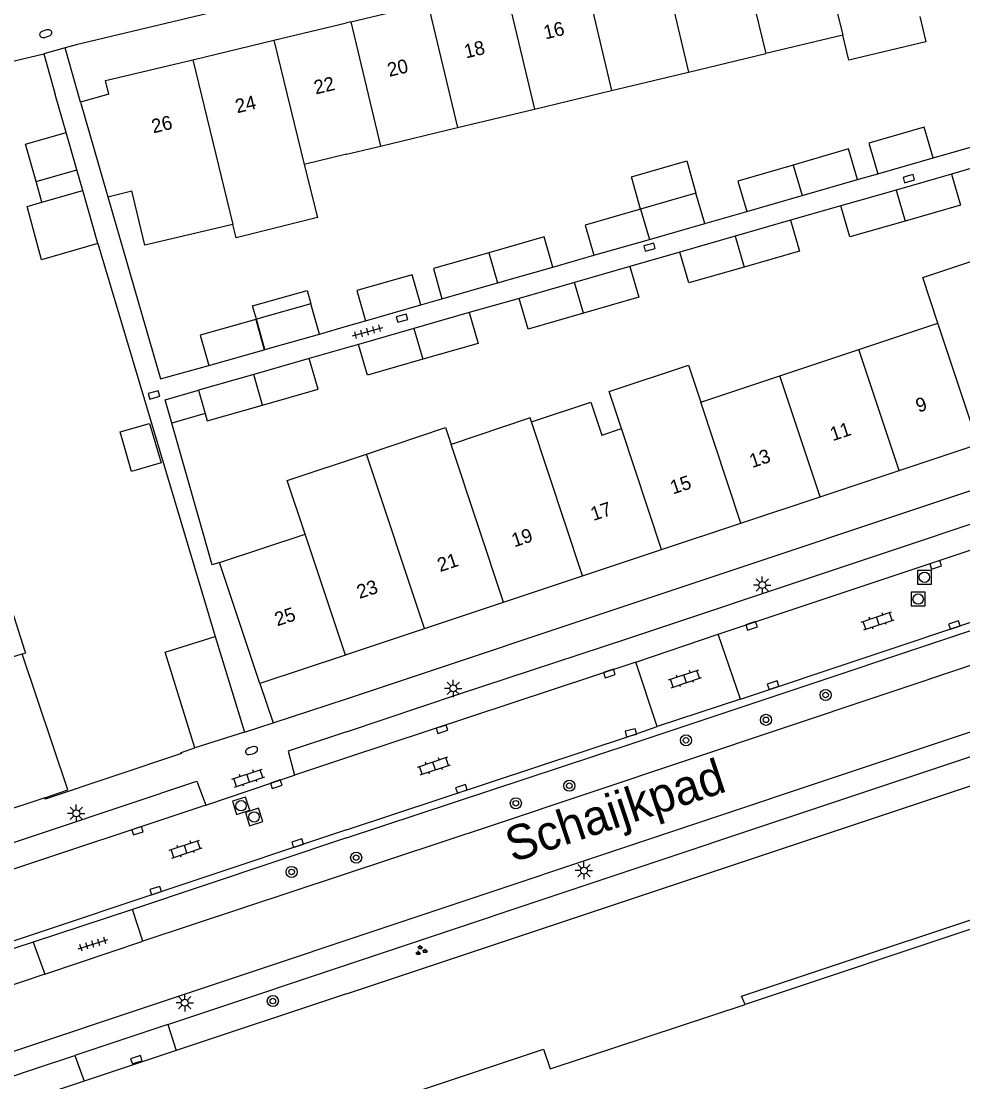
# Model space of a CAD drawing. Extents: x 125000 to 129004, y 397500 to 399008.
# Drawn here: x 126976.6 to 127044.4, y 398698.8 to 398775.1 of the extents above; entities that cross this region are included whole.
import ezdxf

# ---------------------------------------------------------------- set-up
doc = ezdxf.new("R2010")
doc.units = 0
for name, color, linetype in [('gg-afsc-erfafscheiding', 7, 'Continuous'), ('gg-afsc-hekwerk', 7, 'Continuous'), ('gg-afsc-muur', 7, 'Continuous'), ('gg-anno-huisnummerreeks BGT', 7, 'Continuous'), ('gg-anno-openbare ruimte label', 7, 'Continuous'), ('gg-bbg-bijgebouw', 7, 'Continuous'), ('gg-bbg-gedigitaliseerde bebouwing', 7, 'Continuous'), ('gg-bbg-gedigitaliseerde bijgebouw', 7, 'Continuous'), ('gg-bbg-hoofdgebouw', 7, 'Continuous'), ('gg-bbg-luifel en loopbrug', 7, 'Continuous'), ('gg-bbg-onder overbouw', 7, 'Continuous'), ('gg-bbg-pand overbouw', 7, 'Continuous'), ('gg-bbg-tussenscheiding', 7, 'Continuous'), ('gg-knt-verharding', 7, 'Continuous'), ('gg-knt-verharding nz', 7, 'Continuous'), ('gt-symb-boom', 7, 'Continuous'), ('gt-symb-brandkraan', 7, 'Continuous'), ('gt-symb-groenvak', 7, 'Continuous'), ('gt-symb-klinker verharding', 7, 'Continuous'), ('gt-symb-kolk', 7, 'Continuous'), ('gt-symb-lichtmast', 7, 'Continuous'), ('gt-symb-rioolschacht', 7, 'Continuous'), ('gt-symb-tegel verharding', 7, 'Continuous')]:
    doc.layers.add(name, color=color, linetype=linetype)

# ---------------------------------------------------------------- blocks, each defined once
blk = doc.blocks.new('gt0-KOLK')
at = {"layer": 'gt-symb-kolk'}
blk.add_lwpolyline([(0, 0), (0.375, 0), (0.375, 0.4), (-0.375, 0.4), (-0.375, 0), (0, 0)], dxfattribs=at)
blk = doc.blocks.new('gt0-RS')
at = {"layer": 'gt-symb-rioolschacht'}
blk.add_lwpolyline([(-0.5, -0.5), (0.5, -0.5), (0.5, 0.5), (-0.5, 0.5)], close=True, dxfattribs=at)
blk.add_circle((0, 0), 0.375, dxfattribs=at)
blk = doc.blocks.new('gt0-BOOM')
at = {"layer": 'gt-symb-boom'}
for radius in [0.4, 0.2]:
    blk.add_circle((0, 0), radius, dxfattribs=at)
blk = doc.blocks.new('gt0-KL1')
at = {"layer": 'gt-symb-klinker verharding'}
for p, q in [((-1.15, 0.3), (1.15, 0.3)), ((-1, -0.3), (-1, 0.3)), ((-0.5, 0.3), (-0.5, 0.45)), ((0, -0.3), (0, 0.3)), ((0.5, 0.3), (0.5, 0.45)), ((1, -0.3), (1, 0.3)), ((-1.15, -0.3), (1.15, -0.3)), ((-0.5, -0.45), (-0.5, -0.3)), ((0.5, -0.45), (0.5, -0.3))]:
    blk.add_line(p, q, dxfattribs=at)
blk = doc.blocks.new('gt0-BR')
at = {"layer": 'gt-symb-brandkraan'}
for centre, radius, start, end in [((-0.244, 0), 0.206, 107.56694, 252.43307), ((0.599, -2.664), 3, 106.89205, 107.56694), ((0, -0.691), 0.938, 73.10799, 106.89205), ((-0.599, -2.664), 3, 72.43309, 73.10799), ((0.244, 0), 0.206, 287.56695, 72.43309), ((0.599, 2.664), 3, 252.43307, 253.10797), ((0, 0.691), 0.938, 253.10797, 286.89206), ((-0.599, 2.664), 3, 286.89206, 287.56695)]:
    blk.add_arc(centre, radius, start, end, dxfattribs=at)
blk = doc.blocks.new('gt0-TEG1')
at = {"layer": 'gt-symb-tegel verharding'}
for p, q in [((-1.125, 0), (1.125, 0)), ((-0.9, -0.25), (-0.9, 0.25)), ((-0.45, -0.25), (-0.45, 0.25)), ((0, -0.25), (0, 0.25)), ((0.45, -0.25), (0.45, 0.25)), ((0.9, -0.25), (0.9, 0.25))]:
    blk.add_line(p, q, dxfattribs=at)
blk = doc.blocks.new('gt0-LMAST')
at = {"layer": 'gt-symb-lichtmast'}
for p, q in [((-0.182, 0.173), (-0.447, 0.438)), ((-0.005, 0.246), (-0.005, 0.621)), ((0.172, 0.173), (0.437, 0.438)), ((-0.255, -0.004), (-0.63, -0.004)), ((-0.182, -0.181), (-0.447, -0.446)), ((-0.005, -0.254), (-0.005, -0.629)), ((0.437, -0.446), (0.172, -0.181)), ((0.245, -0.004), (0.62, -0.004))]:
    blk.add_line(p, q, dxfattribs=at)
blk.add_circle((-0.005, -0.004), 0.25, dxfattribs=at)
blk = doc.blocks.new('gt0-GRVAK')
at = {"layer": 'gt-symb-groenvak'}
for p, q in [((-0.11, 0.189), (-0.228, 0.24)), ((-0.182, 0.153), (0.088, 0.153)), ((-0.091, 0.211), (-0.156, 0.322)), ((-0.047, 0.214), (-0.047, 0.393)), ((-0.004, 0.211), (0.061, 0.322)), ((0.015, 0.189), (0.133, 0.24)), ((0.262, -0.052), (0.197, 0.059)), ((0.305, -0.049), (0.305, 0.13)), ((0.349, -0.052), (0.414, 0.059)), ((-0.245, -0.228), (-0.363, -0.177)), ((-0.318, -0.264), (-0.047, -0.264)), ((-0.226, -0.206), (-0.291, -0.095)), ((-0.183, -0.203), (-0.183, -0.024)), ((-0.139, -0.206), (-0.074, -0.095)), ((-0.12, -0.228), (-0.002, -0.177)), ((0.243, -0.074), (0.125, -0.023)), ((0.17, -0.11), (0.441, -0.11)), ((0.368, -0.074), (0.486, -0.023))]:
    blk.add_line(p, q, dxfattribs=at)

msp = doc.modelspace()

# ---------------------------------------------------------------- linework, layer by layer
at = {"layer": 'gg-afsc-erfafscheiding'}
for p, q in [((127042.23, 398765.281), (127045.527, 398766.231)), ((127047.041, 398765.125), (127043.553, 398764.117)), ((127036.781, 398763.742), (127038.245, 398764.148)), ((127025.791, 398760.558), (127028.815, 398761.431)), ((127035.585, 398761.827), (127031.968, 398760.804)), ((127014.848, 398757.431), (127017.817, 398758.284)), ((127024.001, 398758.502), (127020.407, 398757.478)), ((127005.355, 398754.709), (127006.876, 398755.148)), ((127012.439, 398755.178), (127008.841, 398754.149)), ((126998.06, 398752.607), (127000, 398753.173)), ((126994.131, 398751.489), (126994.083, 398751.475)), ((127000, 398751.608), (126997.325, 398750.842)), ((126993.769, 398727.457), (126994.718, 398724.622))]:
    msp.add_line(p, q, dxfattribs=at)
msp.add_lwpolyline([(126990.855, 398736.162), (126990.341, 398735.991), (126987.418, 398746.206)], dxfattribs=at)
at = {"layer": 'gg-afsc-hekwerk'}
for p, q in [((127000, 398705.123), (126987.744, 398701.037)), ((126987.744, 398701.037), (126981.128, 398698.831))]:
    msp.add_line(p, q, dxfattribs=at)
for points in [[(127000, 398705.123), (127099.834, 398738.407), (127109.833, 398714.51)], [(126981.128, 398698.831), (126977.095, 398697.487), (126985.976, 398670.971), (126988.23, 398664.968), (126988.558, 398664.242)]]:
    msp.add_lwpolyline(points, dxfattribs=at)
at = {"layer": 'gg-afsc-muur'}
for p, q in [((126965.386, 398769.742), (126978.223, 398772.787)), ((126978.223, 398772.787), (126979.028, 398769.858)), ((126980.852, 398769.288), (126979.742, 398773.205)), ((126979.816, 398767.112), (126979.028, 398769.858)), ((126982.112, 398759.115), (126990.538, 398730.832)), ((126988.121, 398722.429), (126988.097, 398722.5))]:
    msp.add_line(p, q, dxfattribs=at)
for points in [[(126982.814, 398762.496), (126986.604, 398749.38), (126990.099, 398750.342)], [(126988.121, 398722.429), (126978.316, 398719.145), (126978.276, 398719.24)]]:
    msp.add_lwpolyline(points, dxfattribs=at)
at = {"layer": 'gg-bbg-bijgebouw'}
for p, q in [((127038.245, 398764.148), (127042.23, 398765.281)), ((127032.798, 398762.587), (127036.781, 398763.742)), ((127043.553, 398764.117), (127039.57, 398762.972)), ((126982.112, 398759.115), (126981.014, 398762.939)), ((127025.16, 398762.749), (127021.176, 398761.602)), ((127025.791, 398760.558), (127025.16, 398762.749)), ((127039.57, 398762.972), (127035.585, 398761.827)), ((127028.815, 398761.431), (127032.798, 398762.587)), ((127021.804, 398759.421), (127025.791, 398760.558)), ((127031.968, 398760.804), (127027.987, 398759.654)), ((127027.987, 398759.654), (127024.001, 398758.502)), ((127017.817, 398758.284), (127021.804, 398759.421)), ((127010.862, 398756.29), (127014.848, 398757.431)), ((127020.407, 398757.478), (127016.425, 398756.329)), ((127006.876, 398755.148), (127010.862, 398756.29)), ((127016.425, 398756.329), (127012.439, 398755.178)), ((126997.44, 398754.788), (126993.518, 398753.673)), ((126998.06, 398752.607), (126997.44, 398754.788)), ((127001.372, 398753.567), (127005.355, 398754.709)), ((127008.841, 398754.149), (127004.861, 398753.004)), ((127004.861, 398753.004), (127000.873, 398751.857)), ((126994.131, 398751.489), (126998.06, 398752.607)), ((126990.099, 398750.342), (126994.083, 398751.475)), ((126997.325, 398750.842), (126993.335, 398749.701)), ((126993.335, 398749.701), (126989.345, 398748.561)), ((126990.538, 398730.832), (126992.667, 398723.946)), ((126992.667, 398723.946), (126989.084, 398722.838))]:
    msp.add_line(p, q, dxfattribs=at)
for points in [[(127042.23, 398765.281), (127041.597, 398767.492), (127037.614, 398766.351), (127038.245, 398764.148)], [(127036.781, 398763.742), (127036.146, 398765.931), (127032.163, 398764.776)], [(127032.163, 398764.776), (127028.18, 398763.621), (127028.815, 398761.431)], [(127043.553, 398764.117), (127044.194, 398761.885), (127040.215, 398760.742)], [(127021.176, 398761.602), (127017.192, 398760.455), (127017.817, 398758.284)], [(127040.215, 398760.742), (127036.226, 398759.597), (127035.585, 398761.827)], [(127031.968, 398760.804), (127032.608, 398758.572), (127028.626, 398757.43)], [(127014.848, 398757.431), (127014.227, 398759.603), (127010.241, 398758.463)], [(127010.241, 398758.463), (127006.254, 398757.323), (127006.876, 398755.148)], [(127028.626, 398757.43), (127024.637, 398756.285), (127024.001, 398758.502)], [(127020.407, 398757.478), (127021.045, 398755.261), (127017.064, 398754.114)], [(127005.355, 398754.709), (127004.73, 398756.883), (127000.748, 398755.739), (127001.372, 398753.567)], [(127017.064, 398754.114), (127013.076, 398752.966), (127012.439, 398755.178)], [(126993.47, 398753.659), (126989.478, 398752.524), (126990.099, 398750.342)], [(127008.841, 398754.149), (127009.477, 398751.937), (127005.497, 398750.793)], [(127005.497, 398750.793), (127001.508, 398749.647), (127000.873, 398751.857)], [(126993.965, 398747.5), (126997.954, 398748.64), (126997.325, 398750.842)], [(126989.822, 398746.893), (126989.975, 398746.359), (126993.965, 398747.5)], [(126989.084, 398722.838), (126986.955, 398729.724), (126990.538, 398730.832)]]:
    msp.add_lwpolyline(points, dxfattribs=at)
at = {"layer": 'gg-bbg-gedigitaliseerde bebouwing'}
for p, q in [((127036.877, 398751.5), (127042.578, 398753.4)), ((127031.194, 398749.606), (127036.877, 398751.5)), ((127025.502, 398747.709), (127031.194, 398749.606)), ((127018.377, 398745.335), (127019.8, 398745.809)), ((126990.855, 398736.162), (126997.022, 398738.217))]:
    msp.add_line(p, q, dxfattribs=at)
for points in [[(127041.265, 398775.46), (127041.7, 398773.647), (127036.157, 398772.316), (127035.722, 398774.129)], [(127042.578, 398753.4), (127041.486, 398756.679), (127047.179, 398758.574), (127048.27, 398755.297)], [(127019.8, 398745.809), (127018.915, 398748.465), (127024.617, 398750.366), (127025.502, 398747.709)], [(127013.318, 398746.284), (127017.587, 398747.706), (127018.377, 398745.335)], [(127013.318, 398746.284), (127013.223, 398746.568), (127007.53, 398744.671)], [(127001.433, 398743.975), (127007.129, 398745.873), (127007.53, 398744.671)], [(126997.022, 398738.217), (126995.736, 398742.076), (127001.433, 398743.975)]]:
    msp.add_lwpolyline(points, dxfattribs=at)
at = {"layer": 'gg-bbg-gedigitaliseerde bijgebouw'}
for p, q in [((126977.655, 398763.58), (126980.588, 398764.422)), ((126981.014, 398762.939), (126980.588, 398764.422)), ((126978.081, 398762.097), (126977.655, 398763.58)), ((126993.47, 398753.659), (126994.083, 398751.475)), ((126994.131, 398751.489), (126993.518, 398753.673)), ((126989.822, 398746.893), (126987.418, 398746.206))]:
    msp.add_line(p, q, dxfattribs=at)
for points in [[(126982.112, 398759.115), (126978.056, 398757.95), (126977.005, 398761.788), (126978.081, 398762.097)], [(126987.418, 398746.206), (126986.94, 398747.874), (126989.345, 398748.561)], [(126985.832, 398746.183), (126986.651, 398743.329), (126984.524, 398742.719), (126983.705, 398745.572), (126985.832, 398746.183)]]:
    msp.add_lwpolyline(points, dxfattribs=at)
at = {"layer": 'gg-bbg-hoofdgebouw'}
for p, q in [((127000.319, 398775.082), (127005.864, 398776.41)), ((126994.774, 398773.754), (127000, 398775.006)), ((127000.319, 398775.082), (127000, 398775.006)), ((127035.722, 398774.129), (127030.178, 398772.798)), ((126988.929, 398772.354), (126994.774, 398773.754)), ((127024.634, 398771.467), (127030.178, 398772.798)), ((127019.09, 398770.136), (127024.634, 398771.467)), ((126982.882, 398769.867), (126980.852, 398769.288)), ((127013.546, 398768.805), (127019.09, 398770.136)), ((126980.852, 398769.288), (126982.814, 398762.496)), ((127008.002, 398767.474), (127013.546, 398768.805)), ((127002.458, 398766.142), (127008.002, 398767.474)), ((127000, 398765.552), (127002.458, 398766.142)), ((127000, 398765.552), (126996.957, 398764.821)), ((126982.814, 398762.496), (126984.55, 398762.913)), ((127039.786, 398742.793), (127045.478, 398744.69)), ((127034.093, 398740.896), (127039.786, 398742.793)), ((127028.383, 398738.993), (127034.093, 398740.896)), ((126976.857, 398729.845), (126973.752, 398739.52)), ((127022.69, 398737.096), (127028.383, 398738.993)), ((127016.998, 398735.199), (127022.69, 398737.096)), ((126993.769, 398727.457), (126990.855, 398736.162)), ((127011.306, 398733.302), (127016.998, 398735.199)), ((127005.614, 398731.405), (127011.306, 398733.302)), ((127000, 398729.534), (127005.614, 398731.405)), ((126999.922, 398729.508), (126993.769, 398727.457)), ((127000, 398729.534), (126999.922, 398729.508)), ((126978.276, 398719.24), (126972.599, 398717.343))]:
    msp.add_line(p, q, dxfattribs=at)
for points in [[(126982.882, 398769.867), (126982.646, 398770.849), (126988.929, 398772.354)], [(126996.957, 398764.821), (126997.904, 398760.996), (126992.058, 398759.535), (126991.825, 398760.496)], [(126991.825, 398760.496), (126985.49, 398758.995), (126984.55, 398762.913)], [(126976.665, 398729.603), (126976.913, 398729.672), (126976.857, 398729.845)], [(126978.276, 398719.24), (126979.949, 398719.799), (126976.665, 398729.603)], [(127000, 398696.411), (127014.173, 398701.142), (127014.669, 398699.725), (127028.7, 398704.356)]]:
    msp.add_lwpolyline(points, dxfattribs=at)
at = {"layer": 'gg-bbg-luifel en loopbrug'}
msp.add_line((126980.588, 398764.422), (126979.816, 398767.112), dxfattribs=at)
for points in [[(126977.655, 398763.58), (126976.883, 398766.27), (126979.816, 398767.112)], [(127021.176, 398761.602), (127020.509, 398763.919), (127024.493, 398765.066), (127025.16, 398762.749)], [(126993.518, 398753.673), (126993.245, 398754.635), (126997.167, 398755.75), (126997.44, 398754.788)]]:
    msp.add_lwpolyline(points, dxfattribs=at)
at = {"layer": 'gg-bbg-onder overbouw'}
msp.add_line((127052.497, 398712.293), (127028.7, 398704.356), dxfattribs=at)
at = {"layer": 'gg-bbg-pand overbouw'}
msp.add_lwpolyline([(127028.7, 398704.356), (127028.446, 398704.95), (127052.295, 398712.898), (127052.497, 398712.293)], dxfattribs=at)
at = {"layer": 'gg-bbg-tussenscheiding'}
for p, q in [((127033.586, 398783.052), (127035.722, 398774.129)), ((127028.042, 398781.724), (127030.178, 398772.798)), ((127022.497, 398780.395), (127024.634, 398771.467)), ((127016.953, 398779.067), (127019.09, 398770.136)), ((127011.408, 398777.739), (127013.546, 398768.805)), ((127005.864, 398776.41), (127008.002, 398767.474)), ((127000.319, 398775.082), (127002.458, 398766.142)), ((126994.774, 398773.754), (126996.957, 398764.821)), ((126988.929, 398772.354), (126991.825, 398760.496)), ((127032.163, 398764.776), (127032.798, 398762.587)), ((126978.081, 398762.097), (126981.014, 398762.939)), ((127039.57, 398762.972), (127040.215, 398760.742)), ((127021.176, 398761.602), (127021.804, 398759.421)), ((127027.987, 398759.654), (127028.626, 398757.43)), ((127010.241, 398758.463), (127010.862, 398756.29)), ((127017.064, 398754.114), (127016.425, 398756.329)), ((127004.861, 398753.004), (127005.497, 398750.793)), ((127045.478, 398744.69), (127042.578, 398753.4)), ((127039.786, 398742.793), (127036.877, 398751.5)), ((126993.965, 398747.5), (126993.335, 398749.701)), ((127034.093, 398740.896), (127031.194, 398749.606)), ((126989.345, 398748.561), (126989.822, 398746.893)), ((127028.383, 398738.993), (127025.502, 398747.709)), ((127016.998, 398735.199), (127013.318, 398746.284)), ((127022.69, 398737.096), (127019.8, 398745.809)), ((127011.306, 398733.302), (127007.53, 398744.671)), ((127005.614, 398731.405), (127001.433, 398743.975)), ((126999.922, 398729.508), (126997.022, 398738.217)), ((126970.414, 398727.639), (126976.665, 398729.603))]:
    msp.add_line(p, q, dxfattribs=at)
at = {"layer": 'gg-knt-verharding'}
for p, q in [((126979.742, 398773.205), (126978.223, 398772.787)), ((127000, 398753.173), (127001.372, 398753.567)), ((127000.873, 398751.857), (127000, 398751.608)), ((127000, 398726.363), (127064.364, 398747.818)), ((127028.374, 398726.339), (127087.577, 398746.097)), ((127028.374, 398726.339), (127026.755, 398731.001)), ((127022.379, 398724.371), (127020.827, 398728.995)), ((126994.718, 398724.622), (127000, 398726.363)), ((127028.374, 398726.339), (127022.379, 398724.371)), ((126992.667, 398723.946), (126994.718, 398724.622)), ((126988.097, 398722.5), (126989.084, 398722.838)), ((126989.885, 398718.69), (126996.258, 398720.873)), ((127000, 398716.349), (126984.6, 398711.203)), ((126984.6, 398711.203), (126977.455, 398708.845)), ((126985.339, 398708.908), (126984.6, 398711.203)), ((126977.455, 398708.845), (126973.642, 398707.587)), ((126977.455, 398708.845), (126978.293, 398706.527)), ((126978.293, 398706.527), (126985.339, 398708.908)), ((126978.293, 398706.527), (126971.514, 398704.27)), ((126987.143, 398702.919), (126987.744, 398701.037)), ((126980.449, 398700.694), (126981.128, 398698.831))]:
    msp.add_line(p, q, dxfattribs=at)
for points in [[(127000, 398778.082), (126980.533, 398773.423), (126979.742, 398773.205)], [(127000, 398723.989), (127008.148, 398726.723), (127020.252, 398730.709), (127064.954, 398745.629), (127065.598, 398744.062)], [(127000, 398716.349), (127020.636, 398723.154), (127087.758, 398745.553)], [(126972.787, 398699.919), (127038.878, 398721.964), (127106.065, 398744.343)], [(127093.34, 398744.836), (127052.457, 398731.27), (127010.499, 398717.243), (126985.339, 398708.908)], [(126987.143, 398702.919), (127034.005, 398718.551), (127097.388, 398739.671), (127101.179, 398740.917)], [(127000, 398723.989), (126995.803, 398722.58), (126996.258, 398720.873)], [(127000, 398716.92), (127020.528, 398723.722), (127022.379, 398724.371)], [(126973.29, 398715.099), (126989.229, 398720.431), (126989.885, 398718.69)], [(127000, 398716.92), (126976.149, 398708.952), (126974.577, 398708.506)], [(126973.781, 398697.308), (126973.459, 398698.351), (126977.622, 398699.738), (126980.449, 398700.694)]]:
    msp.add_lwpolyline(points, dxfattribs=at)
at = {"layer": 'gg-knt-verharding nz'}
for p, q in [((127020.827, 398728.995), (127026.755, 398731.001)), ((127020.827, 398728.995), (127000, 398722.106)), ((127000, 398722.106), (126996.258, 398720.873)), ((126989.885, 398718.69), (126973.873, 398713.392)), ((126987.143, 398702.919), (126980.449, 398700.694))]:
    msp.add_line(p, q, dxfattribs=at)
msp.add_lwpolyline([(127026.755, 398731.001), (127064.372, 398743.543), (127065.598, 398744.062)], dxfattribs=at)

# ---------------------------------------------------------------- block references
at = {"layer": 'gt-symb-boom'}
for p in [(127034.491, 398726.633), (127030.202, 398724.841), (127024.442, 398723.368), (127016.04, 398720.1), (127012.192, 398718.839), (127000.7, 398714.925), (126996.049, 398713.897), (126994.701, 398704.604)]:
    msp.add_blockref('gt0-BOOM', p, dxfattribs=at)
at = {"layer": 'gt-symb-brandkraan'}
for p, rotation in [((126978.349, 398774.229), -163.8657954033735), ((126993.168, 398722.631), -160.18818811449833)]:
    msp.add_blockref('gt0-BR', p, dxfattribs=dict(at, rotation=rotation))
at = {"layer": 'gt-symb-groenvak'}
msp.add_blockref('gt0-GRVAK', (127005.36, 398708.235), dxfattribs=at)
at = {"layer": 'gt-symb-klinker verharding'}
for p, rotation in [((127038.244, 398731.963), 18.471166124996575), ((127024.374, 398727.802), 18.489326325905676), ((127006.306, 398721.523), 18.489326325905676), ((126992.928, 398720.649), 18.489326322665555), ((126988.424, 398715.54), 18.489326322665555)]:
    msp.add_blockref('gt0-KL1', p, dxfattribs=dict(at, rotation=rotation))
at = {"layer": 'gt-symb-kolk'}
for p, rotation in [((127040.426, 398763.994), -163.43253308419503), ((127021.865, 398758.667), 15.481185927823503), ((127004.049, 398753.558), 15.606930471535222), ((126986.088, 398748.421), -164.2120529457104), ((127042.349, 398736.193), -161.6375315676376), ((127029.097, 398731.793), -161.51067367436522), ((127043.834, 398731.478), 18.489326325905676), ((127018.867, 398728.369), -162.30769910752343), ((127030.776, 398727.146), 18.362468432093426), ((127006.81, 398724.35), -161.6375315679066), ((127020.528, 398723.722), 14.244742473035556), ((126994.883, 398720.401), -161.09393900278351), ((127008.34, 398719.681), 18.362468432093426), ((126984.894, 398717.054), -161.87318748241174), ((126996.555, 398715.78), 18.308068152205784), ((126986.324, 398712.359), 18.362468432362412), ((126984.944, 398700.194), 18.330324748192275)]:
    msp.add_blockref('gt0-KOLK', p, dxfattribs=dict(at, rotation=rotation))
at = {"layer": 'gt-symb-lichtmast'}
for p in [(127029.935, 398734.548), (127007.689, 398727.112), (126980.553, 398718.118), (127017.099, 398713.998), (126988.366, 398704.482)]:
    msp.add_blockref('gt0-LMAST', p, dxfattribs=at)
at = {"layer": 'gt-symb-rioolschacht'}
for p in [(127041.608, 398735.102), (127041.157, 398733.538)]:
    msp.add_blockref('gt0-RS', p, dxfattribs=at)
for p, rotation in [((126992.41, 398718.66), 17.220699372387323), ((126993.351, 398717.852), 17.330108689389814)]:
    msp.add_blockref('gt0-RS', p, dxfattribs=dict(at, rotation=rotation))
at = {"layer": 'gt-symb-tegel verharding'}
for p, rotation in [((127001.526, 398752.781), 16.024109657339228), ((126981.751, 398708.697), 16.913217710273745)]:
    msp.add_blockref('gt0-TEG1', p, dxfattribs=dict(at, rotation=rotation))

# ---------------------------------------------------------------- texts
at = {"layer": 'gg-anno-huisnummerreeks BGT'}
for s, rotation, p in [('16', 13.5, (127014.323, 398773.81)), ('18', 13.5, (127008.602, 398772.439)), ('20', 13.5, (127003.079, 398771.116)), ('22', 13.5, (126997.79, 398769.849)), ('24', 13.5, (126992.127, 398768.493)), ('26', 13.5, (126986.099, 398767.049)), ('9', 18.4, (127041.178, 398746.946)), ('11', 18.4, (127035.008, 398744.891)), ('13', 18.4, (127029.204, 398742.957)), ('15', 18.4, (127023.503, 398741.057)), ('17', 18.4, (127017.772, 398739.147)), ('19', 18.4, (127012.084, 398737.251)), ('21', 18.4, (127006.735, 398735.469)), ('23', 18.4, (127000.942, 398733.538)), ('25', 18.4, (126995.019, 398731.564))]:
    msp.add_text(s, height=1, rotation=rotation, dxfattribs=at).set_placement(p)
at = {"layer": 'gg-anno-openbare ruimte label'}
msp.add_text('Schaijkpad', height=2.5, rotation=18.4, dxfattribs=at).set_placement((127011.956, 398714.561))

doc.saveas('drawing.dxf')
